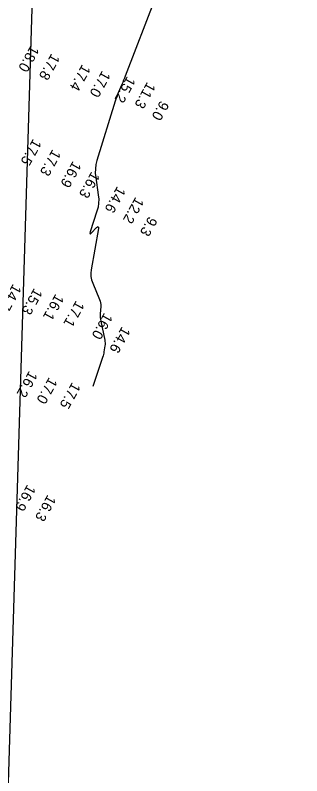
# Model space of a CAD drawing. Extents: x 988130 to 1132882, y 654656 to 841453.
# Drawn here: x 1054156.2 to 1054295, y 753481.2 to 753850 of the extents above; entities that cross this region are included whole.
import ezdxf

# ---------------------------------------------------------------- set-up
doc = ezdxf.new("R2010")
doc.units = 0
for name, color, linetype in [('V-ANNO-KEYM', 7, 'Continuous'), ('V-TOPO-MAJR', 7, 'Continuous'), ('V-TOPO-SOUN', 7, 'Continuous')]:
    doc.layers.add(name, color=color, linetype=linetype)

msp = doc.modelspace()

# ---------------------------------------------------------------- linework, layer by layer
at = {"layer": 'V-ANNO-KEYM'}
msp.add_line((1053870.57, 744184.73), (1054295.04, 758153.5), dxfattribs=at)
at = {"layer": 'V-TOPO-MAJR'}
msp.add_lwpolyline([(1054224.11, 753858.75), (1054209.5, 753820.44), (1054209.11, 753819.41), (1054208.7, 753818.39), (1054208.29, 753817.38), (1054207.87, 753816.36), (1054206.17, 753812.32), (1054205.76, 753811.3), (1054205.37, 753810.28), (1054205.01, 753809.24), (1054204.67, 753808.2), (1054195.82, 753779.57), (1054195.31, 753777.54), (1054195.04, 753775.49), (1054195, 753773.43), (1054195.2, 753771.34), (1054196.48, 753762.83), (1054196.67, 753760.82), (1054196.62, 753758.82), (1054196.34, 753756.84), (1054195.83, 753754.88), (1054192.59, 753744.84), (1054192.43, 753744.19), (1054192.48, 753743.91), (1054192.76, 753744), (1054193.25, 753744.45), (1054195.63, 753746.97), (1054196.14, 753747.41), (1054196.45, 753747.49), (1054196.58, 753747.19), (1054196.52, 753746.52), (1054193.01, 753726.57), (1054192.83, 753724.9), (1054192.89, 753723.25), (1054193.19, 753721.62), (1054193.74, 753720.03), (1054197.03, 753712.17), (1054197.32, 753711.34), (1054197.52, 753710.5), (1054197.62, 753709.63), (1054197.62, 753708.75), (1054197.43, 753705.2), (1054197.41, 753704.31), (1054197.44, 753703.43), (1054197.54, 753702.55), (1054197.69, 753701.67), (1054199.59, 753692.42), (1054199.7, 753691.72), (1054199.75, 753691.02), (1054199.73, 753690.32), (1054199.66, 753689.62), (1054199.22, 753686.81), (1054199.1, 753686.11), (1054198.94, 753685.42), (1054198.76, 753684.73), (1054198.55, 753684.05), (1054193.85, 753669.92)], dxfattribs=at)

# ---------------------------------------------------------------- texts
at = {"layer": 'V-TOPO-SOUN'}
for s, p in [('18.0 ', (1054163.81, 753835.62)), ('17.8 ', (1054173.82, 753831.69)), ('17.4 ', (1054188.71, 753826.43)), ('17.0 ', (1054198.37, 753823.35)), ('15.2 ', (1054210.48, 753820.64)), ('11.3 ', (1054220.18, 753817.86)), ('9.0', (1054226.63, 753808.85)), ('17.5 ', (1054164.94, 753790.32)), ('17.3 ', (1054174.31, 753785.19)), ('16.9 ', (1054184.22, 753779.55)), ('16.3 ', (1054193.22, 753774.44)), ('14.6 ', (1054205.68, 753767.3)), ('12.2 ', (1054214.54, 753762.09)), ('9.3', (1054220.97, 753752.71)), ('14.7 ', (1054155.2, 753719.96)), ('15.3 ', (1054165.42, 753717.92)), ('16.1 ', (1054175.8, 753715.12)), ('17.1 ', (1054185.72, 753711.87)), ('16.0 ', (1054199.39, 753705.96)), ('14.6 ', (1054207.99, 753699.33)), ('16.2 ', (1054163.01, 753677.78)), ('17.0 ', (1054172.63, 753674.67)), ('17.5 ', (1054183.86, 753672.3)), ('16.9 ', (1054162.14, 753622.7)), ('16.3 ', (1054171.95, 753617.7))]:
    msp.add_text(s, height=5, rotation=241, dxfattribs=at).set_placement(p)

doc.saveas('drawing.dxf')
